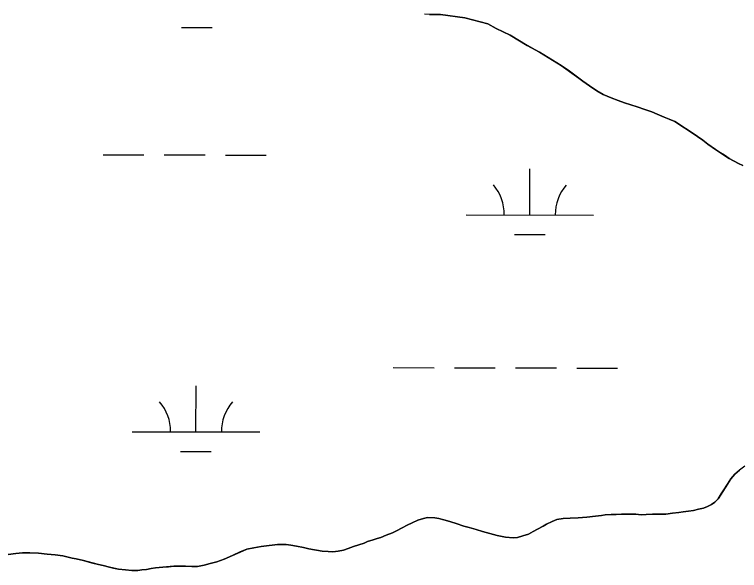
# Model space of a CAD drawing. Extents: x 3180038 to 3217926, y 922069 to 947485.
# Drawn here: x 3209808 to 3210377, y 938781 to 939217 of the extents above; entities that cross this region are included whole.
import ezdxf

# ---------------------------------------------------------------- set-up
doc = ezdxf.new("R2010")
doc.units = 0
for name, color, linetype in [('V-SITE-VEGE', 7, 'Continuous'), ('V-TOPO-SHOR', 7, 'Continuous'), ('V-WETL-SWMP', 7, 'Continuous')]:
    doc.layers.add(name, color=color, linetype=linetype)

msp = doc.modelspace()

# ---------------------------------------------------------------- linework, layer by layer
at = {"layer": 'V-SITE-VEGE'}
for p, q in [((3210133.69, 939217.44), (3210142.26, 939217.31)), ((3210142.26, 939217.31), (3210161.42, 939214.7)), ((3210161.42, 939214.7), (3210179.29, 939210.03)), ((3210179.29, 939210.03), (3210185.98, 939206.46)), ((3210185.98, 939206.46), (3210196.92, 939201.2)), ((3210196.92, 939201.2), (3210210.27, 939193.24)), ((3210210.27, 939193.24), (3210219.78, 939187.8)), ((3210219.78, 939187.8), (3210236.98, 939177.54)), ((3210236.98, 939177.54), (3210258.99, 939161.5)), ((3210258.99, 939161.5), (3210264.85, 939157.54)), ((3210264.85, 939157.54), (3210269.9, 939154.61)), ((3210269.9, 939154.61), (3210281.67, 939149.94)), ((3210281.67, 939149.94), (3210291.62, 939146.53)), ((3210291.62, 939146.53), (3210296.5, 939145.03)), ((3210296.5, 939145.03), (3210302.39, 939142.9)), ((3210302.39, 939142.9), (3210308.07, 939140.98)), ((3210308.07, 939140.98), (3210325.92, 939133.37)), ((3210325.92, 939133.37), (3210342.09, 939122.93)), ((3210342.09, 939122.93), (3210343.71, 939121.68)), ((3210343.71, 939121.68), (3210347.95, 939118.76)), ((3210347.95, 939118.76), (3210351.78, 939115.64)), ((3210351.78, 939115.64), (3210361.89, 939108.96)), ((3210361.89, 939108.96), (3210368.76, 939104.57)), ((3210368.76, 939104.57), (3210379.29, 939098.91)), ((3210373.18, 938856.86), (3210369.98, 938853.21)), ((3210376.74, 938859.95), (3210373.18, 938856.86)), ((3210369.98, 938853.21), (3210367.33, 938848.82)), ((3210367.33, 938848.82), (3210359.95, 938837.47)), ((3210354.9, 938832.92), (3210351.73, 938831.3)), ((3210357.33, 938834.73), (3210354.9, 938832.92)), ((3210359.95, 938837.47), (3210357.33, 938834.73)), ((3210329.12, 938826.65), (3210318.93, 938825.5)), ((3210332.45, 938827.15), (3210329.12, 938826.65)), ((3210336.71, 938827.64), (3210332.45, 938827.15)), ((3210340.78, 938828.32), (3210336.71, 938827.64)), ((3210348.57, 938830.06), (3210340.78, 938828.32)), ((3210351.73, 938831.3), (3210348.57, 938830.06)), ((3210128.89, 938822.03), (3210124.43, 938820.62)), ((3210132.04, 938822.72), (3210128.89, 938822.03)), ((3210137.77, 938822.45), (3210132.04, 938822.72)), ((3210140.9, 938821.86), (3210137.77, 938822.45)), ((3210144.95, 938820.87), (3210140.9, 938821.86)), ((3210233.48, 938821.22), (3210229.77, 938819.62)), ((3210238.3, 938821.89), (3210233.48, 938821.22)), ((3210250.32, 938822.45), (3210238.3, 938821.89)), ((3210256.98, 938822.91), (3210250.32, 938822.45)), ((3210263.83, 938823.92), (3210256.98, 938822.91)), ((3210268.46, 938824.4), (3210263.83, 938823.92)), ((3210271.43, 938824.91), (3210268.46, 938824.4)), ((3210276.05, 938825.21), (3210271.43, 938824.91)), ((3210280.12, 938825.16), (3210276.05, 938825.21)), ((3210289.36, 938825.39), (3210280.12, 938825.16)), ((3210295.46, 938825.3), (3210289.36, 938825.39)), ((3210299.52, 938824.86), (3210295.46, 938825.3)), ((3210303.4, 938825.18), (3210299.52, 938824.86)), ((3210318.93, 938825.5), (3210303.4, 938825.18)), ((3210119.97, 938818.65), (3210104.51, 938810.75)), ((3210124.43, 938820.62), (3210119.97, 938818.65)), ((3210160.59, 938816.02), (3210144.95, 938820.87)), ((3210170.16, 938813.29), (3210160.59, 938816.02)), ((3210222.68, 938815.84), (3210218.4, 938813.5)), ((3210225.3, 938817.46), (3210222.68, 938815.84)), ((3210229.77, 938819.62), (3210225.3, 938817.46)), ((3210104.51, 938810.75), (3210099.67, 938808.79)), ((3210175.12, 938811.74), (3210170.16, 938813.29)), ((3210186.54, 938808.61), (3210175.12, 938811.74)), ((3210211.13, 938809.73), (3210206.86, 938808.31)), ((3210218.4, 938813.5), (3210211.13, 938809.73)), ((3210089.46, 938805.24), (3210085, 938803.83)), ((3210092.43, 938806.31), (3210089.46, 938805.24)), ((3210095.4, 938807.19), (3210092.43, 938806.31)), ((3210099.67, 938808.79), (3210095.4, 938807.19)), ((3210193.17, 938807.22), (3210186.54, 938808.61)), ((3210199.08, 938806.76), (3210193.17, 938807.22)), ((3210202.59, 938807.08), (3210199.08, 938806.76)), ((3210206.86, 938808.31), (3210202.59, 938807.08)), ((3209995.85, 938799.05), (3209990.28, 938797.84)), ((3210005.85, 938800.56), (3209995.85, 938799.05)), ((3210014.37, 938801.55), (3210005.85, 938800.56)), ((3210021.21, 938801.45), (3210014.37, 938801.55)), ((3210029.14, 938800.4), (3210021.21, 938801.45)), ((3210038.9, 938798.23), (3210029.14, 938800.4)), ((3210049.41, 938796.41), (3210038.9, 938798.23)), ((3210069.77, 938798.32), (3210066.05, 938797.09)), ((3210073.85, 938799.93), (3210069.77, 938798.32)), ((3210082.21, 938802.58), (3210073.85, 938799.93)), ((3210085, 938803.83), (3210082.21, 938802.58)), ((3209809.12, 938794.6), (3209803.19, 938793.77)), ((3209814.3, 938795.08), (3209809.12, 938794.6)), ((3209826.86, 938794.89), (3209814.3, 938795.08)), ((3209833.69, 938794.05), (3209826.86, 938794.89)), ((3209839.96, 938793.41), (3209833.69, 938794.05)), ((3209846.05, 938792.58), (3209839.96, 938793.41)), ((3209853.23, 938790.81), (3209846.05, 938792.58)), ((3209978.94, 938793.01), (3209972.61, 938789.96)), ((3209985.08, 938795.69), (3209978.94, 938793.01)), ((3209990.28, 938797.84), (3209985.08, 938795.69)), ((3210054.2, 938795.97), (3210049.41, 938796.41)), ((3210057.72, 938795.92), (3210054.2, 938795.97)), ((3210061.97, 938796.22), (3210057.72, 938795.92)), ((3210066.05, 938797.09), (3210061.97, 938796.22)), ((3209856.37, 938790.39), (3209853.23, 938790.81)), ((3209862.08, 938789.01), (3209856.37, 938790.39)), ((3209874.04, 938785.88), (3209862.08, 938789.01)), ((3209966.85, 938788.02), (3209956.83, 938785.39)), ((3209972.61, 938789.96), (3209966.85, 938788.02)), ((3209877.54, 938785.09), (3209874.04, 938785.88)), ((3209882.51, 938783.72), (3209877.54, 938785.09)), ((3209889.51, 938782.32), (3209882.51, 938783.72)), ((3209900.22, 938781.24), (3209889.51, 938782.32)), ((3209904.84, 938781.17), (3209900.22, 938781.24)), ((3209907.99, 938781.68), (3209904.84, 938781.17)), ((3209911.5, 938782), (3209907.99, 938781.68)), ((3209918.73, 938783.37), (3209911.5, 938782)), ((3209933.16, 938784.45), (3209918.73, 938783.37)), ((3209937.23, 938784.57), (3209933.16, 938784.45)), ((3209942.22, 938784.5), (3209937.23, 938784.57)), ((3209947.21, 938784.24), (3209942.22, 938784.5)), ((3209951.65, 938784.36), (3209947.21, 938784.24)), ((3209956.83, 938785.39), (3209951.65, 938784.36))]:
    msp.add_line(p, q, dxfattribs=at)
at = {"layer": 'V-TOPO-SHOR'}
for points in [[(3210379.29, 939098.91), (3210376.05, 939100.59), (3210368.76, 939104.57), (3210364.92, 939107.08), (3210361.89, 939108.96), (3210358.04, 939111.47), (3210351.78, 939115.64), (3210347.95, 939118.76), (3210343.71, 939121.68), (3210342.09, 939122.93), (3210325.92, 939133.37), (3210321.46, 939135.27), (3210317.6, 939136.96), (3210312.13, 939139.29), (3210308.07, 939140.98), (3210302.39, 939142.9), (3210296.5, 939145.03), (3210291.62, 939146.53), (3210286.55, 939148.24), (3210281.67, 939149.94), (3210276.19, 939152.07), (3210269.9, 939154.61), (3210264.85, 939157.54), (3210258.99, 939161.5), (3210256.36, 939163.38), (3210253.94, 939165.25), (3210242.23, 939173.79), (3210236.98, 939177.54), (3210223.22, 939185.71), (3210219.78, 939187.8), (3210210.27, 939193.24), (3210196.92, 939201.2), (3210185.98, 939206.46), (3210179.29, 939210.03), (3210161.42, 939214.7), (3210142.26, 939217.31), (3210136.75, 939217.39), (3210133.69, 939217.44), (3210129.61, 939217.7)], [(3210364.5, 938844.42), (3210367.33, 938848.82), (3210369.98, 938853.21), (3210373.18, 938856.86), (3210376.74, 938859.95)], [(3209918.73, 938783.37), (3209924.47, 938783.84), (3209928.91, 938784.14), (3209933.16, 938784.45), (3209937.23, 938784.57), (3209942.22, 938784.5), (3209947.21, 938784.24), (3209951.65, 938784.36), (3209956.83, 938785.39), (3209961.47, 938786.62), (3209966.85, 938788.02), (3209972.61, 938789.96), (3209978.94, 938793.01), (3209985.08, 938795.69), (3209990.28, 938797.84), (3209995.85, 938799.05), (3210001.59, 938799.89), (3210005.85, 938800.56), (3210010.29, 938801.05), (3210014.37, 938801.55), (3210018.06, 938801.49), (3210021.21, 938801.45), (3210024.89, 938801.02), (3210029.14, 938800.4), (3210034.66, 938799.21), (3210038.9, 938798.23), (3210043.32, 938797.42), (3210049.41, 938796.41), (3210054.2, 938795.97), (3210057.72, 938795.92), (3210061.97, 938796.22), (3210066.05, 938797.09), (3210069.77, 938798.32), (3210073.85, 938799.93), (3210077.38, 938800.98), (3210082.21, 938802.58), (3210085, 938803.83), (3210089.46, 938805.24), (3210092.43, 938806.31), (3210095.4, 938807.19), (3210099.67, 938808.79), (3210104.51, 938810.75), (3210107.68, 938812.36), (3210112.15, 938814.7), (3210116.06, 938816.68), (3210119.97, 938818.65), (3210124.43, 938820.62), (3210128.89, 938822.03), (3210132.04, 938822.72), (3210137.77, 938822.45), (3210140.9, 938821.85), (3210144.95, 938820.87), (3210149.55, 938819.51), (3210154.52, 938817.95), (3210160.59, 938816.02), (3210164.82, 938814.85), (3210170.16, 938813.29), (3210175.12, 938811.74), (3210180.83, 938810.17), (3210186.54, 938808.61), (3210193.17, 938807.22), (3210199.08, 938806.76), (3210202.59, 938807.08), (3210206.86, 938808.31), (3210211.13, 938809.73), (3210214.86, 938811.7), (3210218.4, 938813.5), (3210222.68, 938815.84), (3210225.3, 938817.46), (3210229.76, 938819.62), (3210233.48, 938821.22), (3210238.3, 938821.89), (3210243.85, 938822.18), (3210250.32, 938822.45), (3210256.98, 938822.91), (3210263.83, 938823.92), (3210268.46, 938824.4), (3210271.43, 938824.91), (3210276.05, 938825.21), (3210280.12, 938825.16), (3210284.19, 938825.28), (3210289.36, 938825.39), (3210295.46, 938825.3), (3210299.52, 938824.87), (3210303.4, 938825.18), (3210308.4, 938825.29), (3210312.83, 938825.41), (3210318.93, 938825.5), (3210324.3, 938826.17), (3210329.12, 938826.65), (3210332.45, 938827.15), (3210336.71, 938827.64), (3210340.78, 938828.32), (3210344.49, 938829.19), (3210348.57, 938830.06), (3210351.73, 938831.3), (3210354.9, 938832.92), (3210357.33, 938834.73), (3210359.95, 938837.47), (3210362.41, 938841.31), (3210364.5, 938844.42)], [(3209803.19, 938793.77), (3209809.11, 938794.6), (3209814.3, 938795.08), (3209820.21, 938794.99), (3209826.86, 938794.89), (3209833.69, 938794.05), (3209839.96, 938793.41), (3209846.05, 938792.58), (3209853.23, 938790.81), (3209856.37, 938790.39), (3209862.08, 938789.01), (3209866.5, 938787.84), (3209869.44, 938787.06), (3209874.04, 938785.88), (3209877.54, 938785.09), (3209882.51, 938783.72), (3209885.65, 938783.12), (3209889.51, 938782.32), (3209895.24, 938781.68), (3209900.22, 938781.24), (3209904.84, 938781.17), (3209907.99, 938781.68), (3209911.5, 938782), (3209915.39, 938782.68), (3209918.73, 938783.37)]]:
    msp.add_lwpolyline(points, dxfattribs=at)
at = {"layer": 'V-WETL-SWMP'}
for p, q in [((3209939.13, 939207.26), (3209963.13, 939207.2)), ((3209877.5, 939107.4), (3209909.5, 939107.32)), ((3209925.5, 939107.29), (3209957.5, 939107.22)), ((3209973.5, 939107.18), (3210005.5, 939107.11)), ((3210212.23, 939060.21), (3210212.31, 939096.21)), ((3210162.23, 939060.32), (3210262.23, 939060.1)), ((3210200.2, 939044.81), (3210224.2, 939044.75)), ((3210105.12, 938940.38), (3210137.12, 938940.31)), ((3210153.12, 938940.27), (3210185.12, 938940.2)), ((3210201.12, 938940.17), (3210233.12, 938940.09)), ((3210249.12, 938940.06), (3210281.12, 938939.98)), ((3209950.41, 938889.99), (3209950.5, 938925.99)), ((3209900.42, 938890.1), (3210000.41, 938889.88)), ((3209938.38, 938874.58), (3209962.38, 938874.53))]:
    msp.add_line(p, q, dxfattribs=at)
for points in [[(3210133.69, 939217.44), (3210136.75, 939217.4), (3210142.26, 939217.31), (3210161.42, 939214.7), (3210179.29, 939210.03), (3210185.97, 939206.46), (3210196.92, 939201.2), (3210210.27, 939193.25), (3210219.78, 939187.8), (3210223.22, 939185.71), (3210236.98, 939177.54), (3210242.23, 939173.79), (3210253.94, 939165.25), (3210256.36, 939163.38), (3210258.99, 939161.5), (3210264.85, 939157.54), (3210269.9, 939154.61), (3210276.19, 939152.07), (3210281.67, 939149.94), (3210286.55, 939148.24), (3210291.62, 939146.53), (3210296.5, 939145.03), (3210302.39, 939142.9), (3210308.07, 939140.98), (3210312.13, 939139.29), (3210317.6, 939136.96), (3210321.46, 939135.27), (3210325.92, 939133.37), (3210342.09, 939122.93), (3210343.71, 939121.68), (3210347.95, 939118.76), (3210351.78, 939115.64), (3210358.04, 939111.47), (3210361.89, 939108.96), (3210364.92, 939107.08), (3210368.76, 939104.57), (3210376.05, 939100.59), (3210379.29, 939098.91)], [(3210380.85, 938863.03), (3210376.74, 938859.95), (3210373.18, 938856.86), (3210369.98, 938853.21), (3210367.33, 938848.82), (3210364.49, 938844.42), (3210362.42, 938841.31), (3210359.96, 938837.47), (3210357.33, 938834.73), (3210354.9, 938832.92), (3210351.73, 938831.3), (3210348.57, 938830.06), (3210344.49, 938829.19), (3210340.78, 938828.32), (3210336.71, 938827.64), (3210332.45, 938827.15), (3210329.12, 938826.65), (3210324.3, 938826.16), (3210318.93, 938825.5), (3210312.83, 938825.41), (3210308.4, 938825.29), (3210303.4, 938825.18), (3210299.52, 938824.87), (3210295.46, 938825.3), (3210289.36, 938825.39), (3210284.18, 938825.28), (3210280.12, 938825.15), (3210276.05, 938825.21), (3210271.43, 938824.91), (3210268.46, 938824.4), (3210263.83, 938823.92), (3210256.98, 938822.91), (3210250.32, 938822.45), (3210243.85, 938822.18), (3210238.3, 938821.89), (3210233.48, 938821.22), (3210229.76, 938819.62), (3210225.3, 938817.46), (3210222.68, 938815.84), (3210218.4, 938813.5), (3210214.86, 938811.7), (3210211.14, 938809.73), (3210206.86, 938808.31), (3210202.59, 938807.08), (3210199.08, 938806.76), (3210193.17, 938807.22), (3210186.54, 938808.61), (3210180.83, 938810.17), (3210175.13, 938811.74), (3210170.16, 938813.29), (3210164.82, 938814.85), (3210160.59, 938816.02), (3210154.52, 938817.96), (3210149.55, 938819.51), (3210144.95, 938820.87), (3210140.9, 938821.85), (3210137.77, 938822.45), (3210132.04, 938822.72), (3210128.89, 938822.03), (3210124.43, 938820.62), (3210119.97, 938818.65), (3210116.06, 938816.68), (3210112.15, 938814.7), (3210107.68, 938812.36), (3210104.51, 938810.75), (3210099.68, 938808.79), (3210095.4, 938807.19)], [(3210095.4, 938807.19), (3210092.43, 938806.31), (3210089.46, 938805.24), (3210085, 938803.83), (3210082.21, 938802.58), (3210077.38, 938800.98), (3210073.85, 938799.93), (3210069.77, 938798.32), (3210066.05, 938797.09), (3210061.97, 938796.22), (3210057.72, 938795.92), (3210054.21, 938795.97), (3210049.41, 938796.41), (3210043.32, 938797.42), (3210038.9, 938798.23), (3210034.66, 938799.21), (3210029.14, 938800.4), (3210024.89, 938801.02), (3210021.2, 938801.45), (3210018.06, 938801.49), (3210014.37, 938801.55), (3210010.29, 938801.05), (3210005.85, 938800.56), (3210001.59, 938799.89), (3209995.85, 938799.05), (3209990.29, 938797.84), (3209985.08, 938795.7), (3209978.94, 938793.01), (3209972.61, 938789.97), (3209966.85, 938788.02), (3209961.47, 938786.62), (3209956.83, 938785.39), (3209951.64, 938784.36), (3209947.21, 938784.24), (3209942.22, 938784.5), (3209937.23, 938784.57), (3209933.16, 938784.45), (3209928.91, 938784.14), (3209924.47, 938783.84), (3209918.73, 938783.37), (3209915.39, 938782.68), (3209911.5, 938782), (3209907.99, 938781.68), (3209904.84, 938781.17), (3209900.22, 938781.24), (3209895.23, 938781.68), (3209889.51, 938782.32), (3209885.65, 938783.12), (3209882.51, 938783.72), (3209877.54, 938785.09), (3209874.04, 938785.88), (3209869.44, 938787.06), (3209866.49, 938787.84), (3209862.08, 938789.01), (3209856.37, 938790.39), (3209853.23, 938790.81), (3209846.05, 938792.58), (3209839.96, 938793.41), (3209833.69, 938794.05), (3209826.86, 938794.89), (3209820.21, 938794.99), (3209814.3, 938795.08), (3209809.12, 938794.6), (3209803.19, 938793.77)]]:
    msp.add_lwpolyline(points, dxfattribs=at)
for centre, start, end in [((3210156.99, 939060.81), 359.099, 40.6427), ((3210267.48, 939060.56), 139.099, 180.6427), ((3209895.17, 938890.59), 359.099, 40.6427), ((3210005.66, 938890.34), 139.099, 180.6427)]:
    msp.add_arc(centre, 35.25, start, end, dxfattribs=at)

doc.saveas('drawing.dxf')
